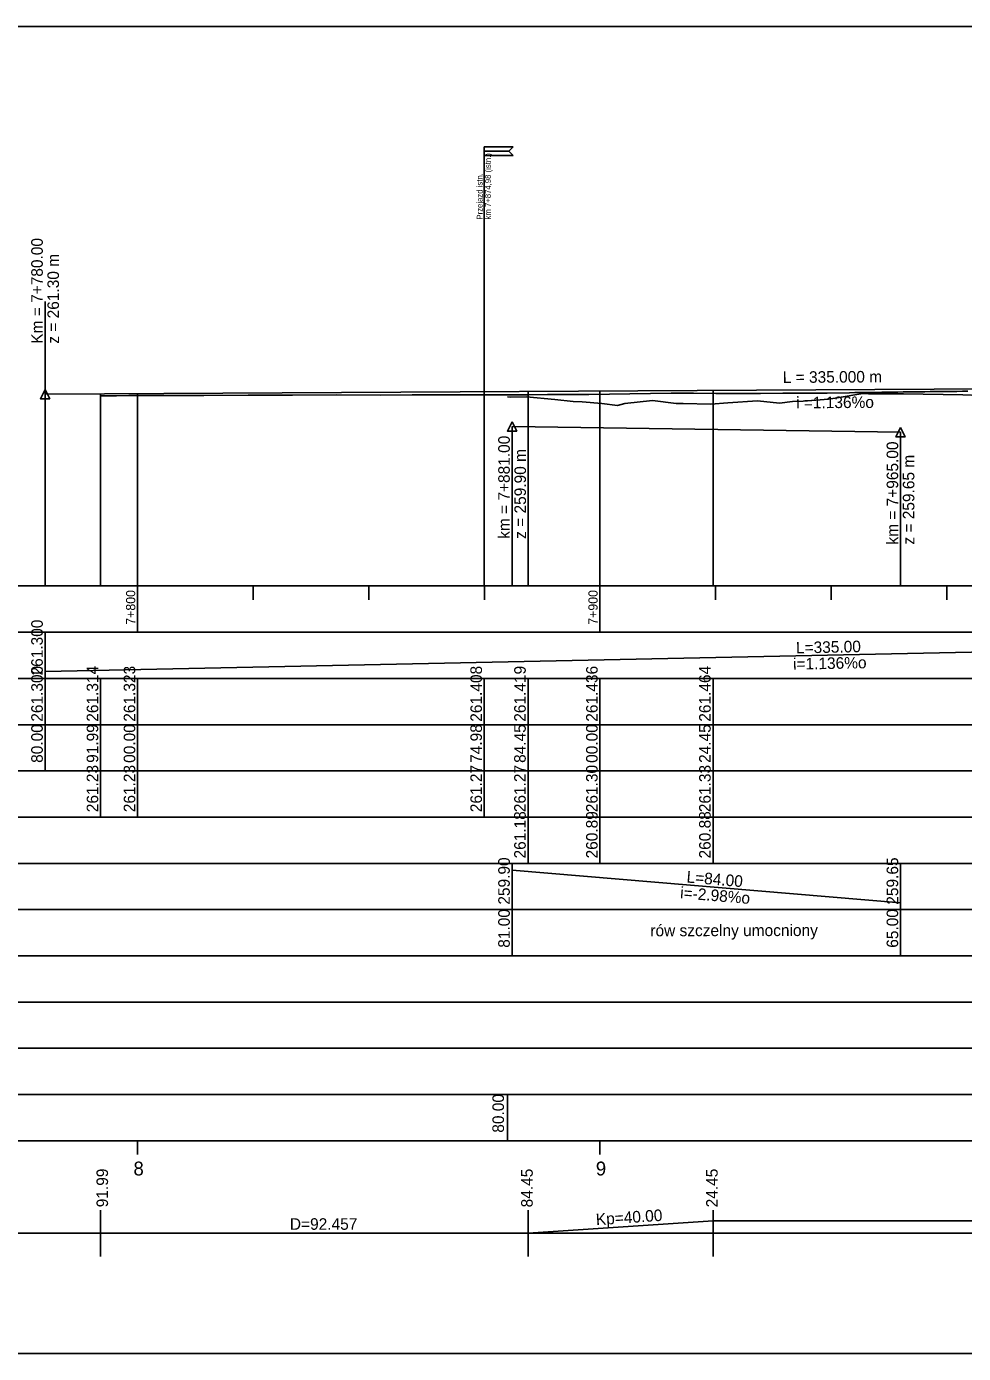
# Model space of a CAD drawing. Extents: x 6445630 to 6518227, y 5499240 to 5511716.
# Drawn here: x 6452407.2 to 6452609.8, y 5506751.3 to 5507038.3 of the extents above; entities that cross this region are included whole.
import ezdxf

# ---------------------------------------------------------------- set-up
doc = ezdxf.new("R2010")
doc.units = 0
for name, color, linetype in [('TOR_PROF-obiekty+opisy', 7, 'Continuous'), ('TOR_PROF-opisy pomocnicze', 7, 'Continuous'), ('TOR_PROF-rowy otwarte', 7, 'Continuous'), ('TOR_PROF-tabelka-geometria T1', 7, 'Continuous'), ('TOR_PROF-tabelka-kilometracja', 7, 'Continuous'), ('TOR_PROF-tabelka-odleglosci T1', 7, 'Continuous'), ('TOR_PROF-tabelka-pochylenia proj T1', 7, 'Continuous'), ('TOR_PROF-tabelka-rodzaj rowu T1', 7, 'Continuous'), ('TOR_PROF-tabelka-rowyT1', 7, 'Continuous'), ('TOR_PROF-tabelka-rurociagi T1', 7, 'Continuous'), ('TOR_PROF-tabelka-rzedne istn T1', 7, 'Continuous'), ('TOR_PROF-tabelka-rzedne proj T1', 7, 'Continuous'), ('TOR_PROF-tabelka-teren istniejacy T1', 7, 'Continuous'), ('TOR_PROF-tabelka-warstwa ochronna T1', 7, 'Continuous'), ('TOR_PROF-tor istniejacy T2', 7, 'Continuous'), ('TOR_PROF-tor projektowany', 7, 'Continuous'), ('TOR_PROF-uklad odniesienia', 7, 'Continuous'), ('TOR_PROF-warstwa ochronna', 7, 'Continuous'), ('TOR_RAMKI-dodatkowe3', 7, 'Continuous'), ('TOR_RAMKI-MASKA WYCIECIA', 7, 'Continuous')]:
    doc.layers.add(name, color=color, linetype=linetype)

msp = doc.modelspace()

# ---------------------------------------------------------------- linework, layer by layer
at = {"layer": 'TOR_PROF-obiekty+opisy'}
msp.add_line((6452506.19, 5506917.3), (6452506.19, 5507012.25), dxfattribs=at)
for points in [[(6452512.44, 5507012.25), (6452511.51, 5507011.32), (6452506.19, 5507011.32), (6452506.19, 5507012.25), (6452512.44, 5507012.25)], [(6452512.44, 5507010.38), (6452511.51, 5507011.32), (6452506.19, 5507011.32), (6452506.19, 5507010.38), (6452512.44, 5507010.38)]]:
    msp.add_lwpolyline(points, dxfattribs=at)
at = {"layer": 'TOR_PROF-opisy pomocnicze'}
for p, q in [((6452411.21, 5506958.8), (6452411.21, 5506978.8)), ((6452411.21, 5506958.8), (6452411.21, 5506978.8)), ((6452512.21, 5506951.8), (6452512.21, 5506926.6)), ((6452596.21, 5506950.55), (6452596.21, 5506925.35))]:
    msp.add_line(p, q, dxfattribs=at)
for points in [[(6452411.21, 5506959.8), (6452412.21, 5506957.8), (6452410.21, 5506957.8)], [(6452411.21, 5506959.8), (6452412.21, 5506957.8), (6452410.21, 5506957.8)], [(6452512.21, 5506952.8), (6452513.21, 5506950.8), (6452511.21, 5506950.8)], [(6452596.21, 5506951.55), (6452597.21, 5506949.55), (6452595.21, 5506949.55)]]:
    msp.add_lwpolyline(points, close=True, dxfattribs=at)
at = {"layer": 'TOR_PROF-rowy otwarte'}
msp.add_line((6452512.21, 5506951.8), (6452596.21, 5506950.55), dxfattribs=at)
for points in [[(6452512.21, 5506951.8), (6452512.21, 5506922.3), (6452512.21, 5506917.3), (6452512.21, 5506917.3)], [(6452596.21, 5506950.55), (6452596.21, 5506922.3), (6452596.21, 5506917.3), (6452596.21, 5506917.3)]]:
    msp.add_lwpolyline(points, dxfattribs=at)
at = {"layer": 'TOR_PROF-tabelka-geometria T1'}
for points in [[(6452423.2, 5506772.3), (6452423.2, 5506782.3)], [(6452515.66, 5506772.3), (6452515.66, 5506782.3)], [(6452555.66, 5506772.3), (6452555.66, 5506782.3)], [(6452423.2, 5506777.3), (6452515.66, 5506777.3), (6452515.66, 5506777.3), (6452555.66, 5506779.97), (6452555.66, 5506779.97), (6452695.25, 5506779.97), (6452695.25, 5506779.97), (6452735.25, 5506777.3), (6452735.25, 5506777.3), (6458247.17, 5506777.3)], [(6452331.21, 5506777.3), (6459531.21, 5506777.3)]]:
    msp.add_lwpolyline(points, dxfattribs=at)
at = {"layer": 'TOR_PROF-tabelka-kilometracja'}
for points in [[(6452431.21, 5506794.3), (6452431.21, 5506797.3)], [(6452531.21, 5506794.3), (6452531.21, 5506797.3)]]:
    msp.add_lwpolyline(points, dxfattribs=at)
at = {"layer": 'TOR_PROF-tabelka-odleglosci T1'}
msp.add_lwpolyline([(6452331.21, 5506877.3), (6459531.21, 5506877.3), (6459531.21, 5506887.3), (6452331.21, 5506887.3)], close=True, dxfattribs=at)
for points in [[(6452411.21, 5506877.3), (6452411.21, 5506887.3)], [(6452423.2, 5506877.3), (6452423.2, 5506887.3)], [(6452431.21, 5506877.3), (6452431.21, 5506887.3)], [(6452506.19, 5506877.3), (6452506.19, 5506887.3)], [(6452515.66, 5506877.3), (6452515.66, 5506887.3)], [(6452531.21, 5506877.3), (6452531.21, 5506887.3)], [(6452555.66, 5506877.3), (6452555.66, 5506887.3)]]:
    msp.add_lwpolyline(points, dxfattribs=at)
at = {"layer": 'TOR_PROF-tabelka-pochylenia proj T1'}
msp.add_lwpolyline([(6452331.21, 5506897.3), (6459531.21, 5506897.3), (6459531.21, 5506907.3), (6452331.21, 5506907.3)], close=True, dxfattribs=at)
for points in [[(6452411.21, 5506897.3), (6452411.21, 5506907.3)], [(6452411.21, 5506898.8), (6452746.21, 5506905.8)]]:
    msp.add_lwpolyline(points, dxfattribs=at)
at = {"layer": 'TOR_PROF-tabelka-rodzaj rowu T1'}
for points in [[(6452331.21, 5506837.3), (6459531.21, 5506837.3), (6459531.21, 5506847.3), (6452331.21, 5506847.3)], [(6452331.21, 5506817.3), (6459531.21, 5506817.3), (6459531.21, 5506827.3), (6452331.21, 5506827.3)]]:
    msp.add_lwpolyline(points, close=True, dxfattribs=at)
for points in [[(6452512.21, 5506837.3), (6452512.21, 5506847.3)], [(6452596.21, 5506837.3), (6452596.21, 5506847.3)]]:
    msp.add_lwpolyline(points, dxfattribs=at)
at = {"layer": 'TOR_PROF-tabelka-rowyT1'}
msp.add_lwpolyline([(6452331.21, 5506847.3), (6459531.21, 5506847.3), (6459531.21, 5506857.3), (6452331.21, 5506857.3)], close=True, dxfattribs=at)
for points in [[(6452512.21, 5506847.3), (6452512.21, 5506857.3)], [(6452512.21, 5506855.8), (6452596.21, 5506848.8)], [(6452596.21, 5506847.3), (6452596.21, 5506857.3)]]:
    msp.add_lwpolyline(points, dxfattribs=at)
at = {"layer": 'TOR_PROF-tabelka-rurociagi T1'}
msp.add_lwpolyline([(6452331.21, 5506827.3), (6459531.21, 5506827.3), (6459531.21, 5506837.3), (6452331.21, 5506837.3)], close=True, dxfattribs=at)
at = {"layer": 'TOR_PROF-tabelka-rzedne istn T1'}
msp.add_lwpolyline([(6452331.21, 5506867.3), (6459531.21, 5506867.3), (6459531.21, 5506877.3), (6452331.21, 5506877.3)], close=True, dxfattribs=at)
for points in [[(6452423.2, 5506867.3), (6452423.2, 5506877.3)], [(6452431.21, 5506867.3), (6452431.21, 5506877.3)], [(6452506.19, 5506867.3), (6452506.19, 5506877.3)], [(6452515.66, 5506867.3), (6452515.66, 5506877.3)], [(6452531.21, 5506867.3), (6452531.21, 5506877.3)], [(6452555.66, 5506867.3), (6452555.66, 5506877.3)], [(6452515.66, 5506857.3), (6452515.66, 5506867.3)], [(6452515.66, 5506857.3), (6452515.66, 5506867.3)], [(6452515.66, 5506857.3), (6452515.66, 5506867.3)], [(6452531.21, 5506857.3), (6452531.21, 5506867.3)], [(6452531.21, 5506857.3), (6452531.21, 5506867.3)], [(6452531.21, 5506857.3), (6452531.21, 5506867.3)], [(6452555.66, 5506857.3), (6452555.66, 5506867.3)], [(6452555.66, 5506857.3), (6452555.66, 5506867.3)], [(6452555.66, 5506857.3), (6452555.66, 5506867.3)]]:
    msp.add_lwpolyline(points, dxfattribs=at)
at = {"layer": 'TOR_PROF-tabelka-rzedne proj T1'}
msp.add_lwpolyline([(6452331.21, 5506887.3), (6459531.21, 5506887.3), (6459531.21, 5506897.3), (6452331.21, 5506897.3)], close=True, dxfattribs=at)
for points in [[(6452411.21, 5506887.3), (6452411.21, 5506897.3)], [(6452423.2, 5506887.3), (6452423.2, 5506897.3)], [(6452431.21, 5506887.3), (6452431.21, 5506897.3)], [(6452506.19, 5506887.3), (6452506.19, 5506897.3)], [(6452515.66, 5506887.3), (6452515.66, 5506897.3)], [(6452531.21, 5506887.3), (6452531.21, 5506897.3)], [(6452555.66, 5506887.3), (6452555.66, 5506897.3)]]:
    msp.add_lwpolyline(points, dxfattribs=at)
at = {"layer": 'TOR_PROF-tabelka-teren istniejacy T1'}
msp.add_lwpolyline([(6452331.21, 5506857.3), (6459531.21, 5506857.3), (6459531.21, 5506867.3), (6452331.21, 5506867.3)], close=True, dxfattribs=at)
msp.add_lwpolyline([(6452331.21, 5506857.3), (6459531.21, 5506857.3), (6459531.21, 5506867.3), (6452331.21, 5506867.3)], close=True, dxfattribs=at)
msp.add_lwpolyline([(6452331.21, 5506857.3), (6459531.21, 5506857.3), (6459531.21, 5506867.3), (6452331.21, 5506867.3)], close=True, dxfattribs=at)
at = {"layer": 'TOR_PROF-tabelka-warstwa ochronna T1'}
msp.add_lwpolyline([(6452331.21, 5506807.3), (6459531.21, 5506807.3), (6459531.21, 5506817.3), (6452331.21, 5506817.3)], close=True, dxfattribs=at)
at = {"layer": 'TOR_PROF-tor istniejacy T2'}
msp.add_lwpolyline([(6452423.2, 5506958.45), (6452423.92, 5506958.45), (6452426.62, 5506958.46), (6452429.33, 5506958.47), (6452432.04, 5506958.47), (6452434.74, 5506958.48), (6452437.45, 5506958.48), (6452440.16, 5506958.49), (6452442.87, 5506958.5), (6452445.57, 5506958.5), (6452455.13, 5506958.56), (6452464.69, 5506958.6), (6452474.25, 5506958.61), (6452483.81, 5506958.6), (6452490.61, 5506958.64), (6452497.4, 5506958.65), (6452504.2, 5506958.66), (6452510.99, 5506958.65), (6452515.45, 5506958.66), (6452519.9, 5506958.69), (6452524.35, 5506958.72), (6452528.8, 5506958.75), (6452533.25, 5506958.8), (6452537.7, 5506958.86), (6452542.15, 5506958.93), (6452546.6, 5506959), (6452551.43, 5506958.97), (6452556.26, 5506958.95), (6452561.09, 5506958.94), (6452565.92, 5506958.95), (6452570.74, 5506958.97), (6452575.56, 5506959), (6452580.37, 5506959.04), (6452585.18, 5506959.1), (6452586.34, 5506959.12), (6452587.5, 5506959.13), (6452588.67, 5506959.15), (6452589.83, 5506959.17), (6452590.99, 5506959.18), (6452592.15, 5506959.2), (6452593.31, 5506959.21), (6452594.48, 5506959.23), (6452595.64, 5506959.24), (6452596.8, 5506959.26), (6452597.96, 5506959.27), (6452599.13, 5506959.29), (6452600.29, 5506959.3), (6452601.45, 5506959.32), (6452602.61, 5506959.33), (6452603.78, 5506959.34), (6452604.94, 5506959.36), (6452606.1, 5506959.37), (6452607.27, 5506959.39), (6452608.43, 5506959.4), (6452609.59, 5506959.41), (6452610.75, 5506959.43)], dxfattribs=at)
at = {"layer": 'TOR_PROF-tor projektowany'}
for p, q in [((6452411.21, 5506958.8), (6452746.21, 5506960.7)), ((6452411.21, 5506958.8), (6452746.21, 5506960.7)), ((6452582.49, 5506958), (6452588.09, 5506958.94)), ((6452588.09, 5506958.94), (6452589.32, 5506958.85)), ((6452589.32, 5506958.85), (6452591.24, 5506958.89)), ((6452591.24, 5506958.89), (6452596.88, 5506958.87)), ((6452511.21, 5506958.23), (6452511.78, 5506958.17)), ((6452511.78, 5506958.17), (6452515.35, 5506958.24)), ((6452515.35, 5506958.24), (6452521.45, 5506957.6)), ((6452521.45, 5506957.6), (6452525.44, 5506957.17)), ((6452525.44, 5506957.17), (6452527.37, 5506957.13)), ((6452527.37, 5506957.13), (6452531.62, 5506956.74)), ((6452531.62, 5506956.74), (6452535.01, 5506956.35)), ((6452535.01, 5506956.35), (6452536.61, 5506956.79)), ((6452536.61, 5506956.79), (6452542.55, 5506957.45)), ((6452542.55, 5506957.45), (6452547.72, 5506956.75)), ((6452547.72, 5506956.75), (6452549.18, 5506956.76)), ((6452549.18, 5506956.76), (6452555.17, 5506956.65)), ((6452555.17, 5506956.65), (6452558.87, 5506956.89)), ((6452558.87, 5506956.89), (6452565.26, 5506957.37)), ((6452565.26, 5506957.37), (6452570.03, 5506956.87)), ((6452570.03, 5506956.87), (6452572.84, 5506957.18)), ((6452572.84, 5506957.18), (6452575.19, 5506957.3)), ((6452575.19, 5506957.3), (6452580.62, 5506957.74)), ((6452580.62, 5506957.74), (6452582.49, 5506958)), ((6452596.88, 5506958.87), (6452609.68, 5506958.64)), ((6452609.68, 5506958.64), (6452613.52, 5506958.47))]:
    msp.add_line(p, q, dxfattribs=at)
for points in [[(6452431.21, 5506958.92), (6452431.21, 5506922.3), (6452431.21, 5506917.3), (6452431.21, 5506917.3)], [(6452431.21, 5506958.92), (6452431.21, 5506922.3), (6452431.21, 5506917.3), (6452431.21, 5506917.3)], [(6452515.66, 5506959.39), (6452515.66, 5506922.3), (6452515.66, 5506917.3), (6452515.66, 5506917.3)], [(6452515.66, 5506959.39), (6452515.66, 5506922.3), (6452515.66, 5506917.3), (6452515.66, 5506917.3)], [(6452531.21, 5506959.48), (6452531.21, 5506922.3), (6452531.21, 5506917.3), (6452531.21, 5506917.3)], [(6452531.21, 5506959.48), (6452531.21, 5506922.3), (6452531.21, 5506917.3), (6452531.21, 5506917.3)], [(6452555.66, 5506959.62), (6452555.66, 5506922.3), (6452555.66, 5506917.3), (6452555.66, 5506917.3)], [(6452555.66, 5506959.62), (6452555.66, 5506922.3), (6452555.66, 5506917.3), (6452555.66, 5506917.3)], [(6452411.21, 5506958.8), (6452411.21, 5506922.3), (6452411.21, 5506917.3), (6452411.21, 5506917.3)], [(6452411.21, 5506958.8), (6452411.21, 5506922.3), (6452411.21, 5506917.3), (6452411.21, 5506917.3)], [(6452411.21, 5506958.8), (6452411.21, 5506922.3), (6452411.21, 5506917.3), (6452411.21, 5506917.3)], [(6452411.21, 5506958.8), (6452411.21, 5506922.3), (6452411.21, 5506917.3), (6452411.21, 5506917.3)], [(6452423.2, 5506958.87), (6452423.2, 5506922.3), (6452423.2, 5506917.3), (6452423.2, 5506917.3)], [(6452423.2, 5506958.87), (6452423.2, 5506922.3), (6452423.2, 5506917.3), (6452423.2, 5506917.3)]]:
    msp.add_lwpolyline(points, dxfattribs=at)
at = {"layer": 'TOR_PROF-uklad odniesienia'}
for p, q in [((6452331.21, 5506917.3), (6459531.21, 5506917.3)), ((6452431.21, 5506907.3), (6452431.21, 5506917.3)), ((6452456.21, 5506914.3), (6452456.21, 5506917.3)), ((6452481.21, 5506914.3), (6452481.21, 5506917.3)), ((6452506.21, 5506914.3), (6452506.21, 5506917.3)), ((6452531.21, 5506907.3), (6452531.21, 5506917.3)), ((6452556.21, 5506914.3), (6452556.21, 5506917.3)), ((6452581.21, 5506914.3), (6452581.21, 5506917.3)), ((6452606.21, 5506914.3), (6452606.21, 5506917.3))]:
    msp.add_line(p, q, dxfattribs=at)
at = {"layer": 'TOR_PROF-warstwa ochronna'}
msp.add_lwpolyline([(6452331.21, 5506797.3), (6459531.21, 5506797.3), (6459531.21, 5506807.3), (6452331.21, 5506807.3)], close=True, dxfattribs=at)
msp.add_lwpolyline([(6452511.21, 5506797.3), (6452511.21, 5506807.3)], dxfattribs=at)
at = {"layer": 'TOR_RAMKI-dodatkowe3'}
for p, q in [((6452582.49, 5506958), (6452588.09, 5506958.94)), ((6452588.09, 5506958.94), (6452589.32, 5506958.85)), ((6452589.32, 5506958.85), (6452591.24, 5506958.89)), ((6452591.24, 5506958.89), (6452596.88, 5506958.87)), ((6452511.21, 5506958.23), (6452511.78, 5506958.17)), ((6452511.78, 5506958.17), (6452515.35, 5506958.24)), ((6452515.35, 5506958.24), (6452521.45, 5506957.6)), ((6452521.45, 5506957.6), (6452525.44, 5506957.17)), ((6452525.44, 5506957.17), (6452527.37, 5506957.13)), ((6452527.37, 5506957.13), (6452531.62, 5506956.74)), ((6452531.62, 5506956.74), (6452535.01, 5506956.35)), ((6452535.01, 5506956.35), (6452536.61, 5506956.79)), ((6452536.61, 5506956.79), (6452542.55, 5506957.45)), ((6452542.55, 5506957.45), (6452547.72, 5506956.75)), ((6452547.72, 5506956.75), (6452549.18, 5506956.76)), ((6452549.18, 5506956.76), (6452555.17, 5506956.65)), ((6452555.17, 5506956.65), (6452558.87, 5506956.89)), ((6452558.87, 5506956.89), (6452565.26, 5506957.37)), ((6452565.26, 5506957.37), (6452570.03, 5506956.87)), ((6452570.03, 5506956.87), (6452572.84, 5506957.18)), ((6452572.84, 5506957.18), (6452575.19, 5506957.3)), ((6452575.19, 5506957.3), (6452580.62, 5506957.74)), ((6452580.62, 5506957.74), (6452582.49, 5506958)), ((6452596.88, 5506958.87), (6452609.68, 5506958.64)), ((6452609.68, 5506958.64), (6452613.52, 5506958.47))]:
    msp.add_line(p, q, dxfattribs=at)
at = {"layer": 'TOR_RAMKI-MASKA WYCIECIA'}
msp.add_lwpolyline([(6452266.27, 5506751.3), (6453906.27, 5506751.3), (6453906.27, 5507038.3), (6452266.27, 5507038.3)], close=True, dxfattribs=at)

# ---------------------------------------------------------------- texts
at = {"layer": 'TOR_PROF-obiekty+opisy'}
for s, p in [('km 7+874,98 (istn.) ', (6452507.61, 5506996.57)), ('Przejazd istn.', (6452505.82, 5506996.56))]:
    msp.add_text(s, height=1.25, rotation=90, dxfattribs=at).set_placement(p)
at = {"layer": 'TOR_PROF-opisy pomocnicze'}
for s, rotation, p in [('Km = 7+780.00', 90, (6452410.71, 5506969.7)), ('Km = 7+780.00', 90, (6452410.71, 5506969.7)), ('z = 261.30 m', 90, (6452414.21, 5506969.7)), ('z = 261.30 m', 90, (6452414.21, 5506969.7)), ('L = 335.000 m', 0.3253, (6452570.76, 5506961.21)), ('L = 335.000 m', 0.3253, (6452570.76, 5506961.21)), ('  i =1.136%o', 0.3253, (6452571.79, 5506955.71)), ('  i =1.136%o', 0.3253, (6452571.79, 5506955.71)), ('km = 7+881.00', 90, (6452511.71, 5506927.5)), ('km = 7+965.00', 90, (6452595.71, 5506926.25)), ('z = 259.90 m', 90, (6452515.21, 5506927.5)), ('z = 259.65 m', 90, (6452599.21, 5506926.25))]:
    msp.add_text(s, height=2.5, rotation=rotation, dxfattribs=at).set_placement(p)
at = {"layer": 'TOR_PROF-tabelka-geometria T1'}
msp.add_text('Kp=40.00', height=2.5, rotation=3.8141, dxfattribs=at).set_placement((6452530.41, 5506779.04))
msp.add_text('D=92.457', height=2.5, dxfattribs=at).set_placement((6452464.15, 5506778.05))
at = {"layer": 'TOR_PROF-tabelka-kilometracja'}
for s, p in [('8', (6452430.32, 5506789.8)), ('9', (6452530.32, 5506789.8))]:
    msp.add_text(s, height=3, dxfattribs=at).set_placement(p)
at = {"layer": 'TOR_PROF-tabelka-odleglosci T1'}
for s, p in [('80.00', (6452410.71, 5506879.04)), ('91.99', (6452422.7, 5506879.04)), ('00.00', (6452430.71, 5506879.04)), ('74.98', (6452505.69, 5506879.04)), ('84.45', (6452515.16, 5506879.03)), ('00.00', (6452530.71, 5506879.04)), ('24.45', (6452555.16, 5506879.03)), ('91.99', (6452424.82, 5506782.92)), ('84.45', (6452516.67, 5506782.9)), ('24.45', (6452556.67, 5506782.9))]:
    msp.add_text(s, height=2.5, rotation=90, dxfattribs=at).set_placement(p)
at = {"layer": 'TOR_PROF-tabelka-pochylenia proj T1'}
for s, rotation, p in [('261.300', 90, (6452410.71, 5506897.94)), ('L=335.00', 1.1971, (6452573.63, 5506902.7)), ('i=1.136%o', 1.1971, (6452573, 5506899.18))]:
    msp.add_text(s, height=2.5, rotation=rotation, dxfattribs=at).set_placement(p)
at = {"layer": 'TOR_PROF-tabelka-rodzaj rowu T1'}
for s, p in [('81.00', (6452511.71, 5506839.05)), ('65.00', (6452595.71, 5506839.05))]:
    msp.add_text(s, height=2.5, rotation=90, dxfattribs=at).set_placement(p)
at = {"layer": 'TOR_PROF-tabelka-rowyT1'}
for s, rotation, p in [('259.90', 90, (6452511.71, 5506848.37)), ('259.65', 90, (6452595.71, 5506848.36)), ('L=84.00', 355.2364, (6452549.87, 5506853.17)), ('i=-2.98%o', 355.2364, (6452548.48, 5506849.77)), ('rów szczelny umocniony', 0.087, (6452542.11, 5506841.54))]:
    msp.add_text(s, height=2.5, rotation=rotation, dxfattribs=at).set_placement(p)
at = {"layer": 'TOR_PROF-tabelka-rzedne istn T1'}
for s, p in [('261.23', (6452422.7, 5506868.37)), ('261.23', (6452430.71, 5506868.37)), ('261.27', (6452505.69, 5506868.37)), ('261.27', (6452515.16, 5506868.37)), ('261.30', (6452530.71, 5506868.37)), ('261.33', (6452555.16, 5506868.37)), ('261.18', (6452515.16, 5506858.36)), ('260.89', (6452530.71, 5506858.37)), ('260.88', (6452555.16, 5506858.36))]:
    msp.add_text(s, height=2.5, rotation=90, dxfattribs=at).set_placement(p)
at = {"layer": 'TOR_PROF-tabelka-rzedne proj T1'}
for s, p in [('261.300', (6452410.71, 5506887.94)), ('261.314', (6452422.7, 5506887.94)), ('261.323', (6452430.71, 5506887.94)), ('261.408', (6452505.69, 5506887.94)), ('261.419', (6452515.16, 5506887.94)), ('261.436', (6452530.71, 5506887.94)), ('261.464', (6452555.16, 5506887.94))]:
    msp.add_text(s, height=2.5, rotation=90, dxfattribs=at).set_placement(p)
at = {"layer": 'TOR_PROF-uklad odniesienia'}
for s, p in [('7+800', (6452430.71, 5506908.91)), ('7+900', (6452530.71, 5506908.91))]:
    msp.add_text(s, height=2, rotation=90, dxfattribs=at).set_placement(p)
at = {"layer": 'TOR_PROF-warstwa ochronna'}
msp.add_text('80.00', height=2.5, rotation=90, dxfattribs=at).set_placement((6452510.45, 5506799.05))

doc.saveas('drawing.dxf')
